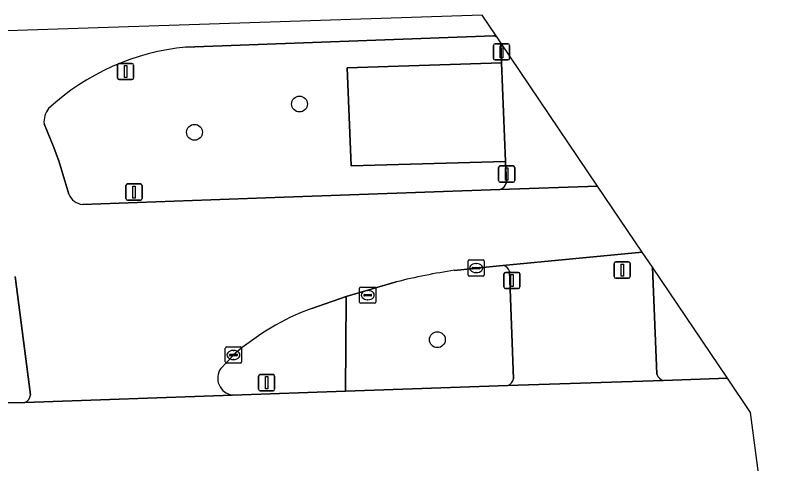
# Model space of a CAD drawing. Extents: x 160554 to 161248, y 385329 to 386506.
# Drawn here: x 161054.82 to 161101.45, y 386466.62 to 386494.25 of the extents above; entities that cross this region are included whole.
import ezdxf

# ---------------------------------------------------------------- set-up
doc = ezdxf.new("R2010")
doc.units = 0
for name, color, linetype in [('IMGEO_Boom', 7, 'Continuous'), ('IMGEO_Groenvoorziening', 7, 'Continuous'), ('IMGEO_Kolk', 7, 'Continuous'), ('IMGEO_Lichtmast', 7, 'Continuous'), ('IMGEO_OVBaan_gesloten', 7, 'Continuous'), ('IMGEO_Rijbaan_regionaal_gesloten', 7, 'Continuous'), ('IMGEO_Rioolput', 7, 'Continuous'), ('IMGEO_Verkeerseiland_gesloten', 7, 'Continuous'), ('IMGEO_Verkeerseiland_groen', 7, 'Continuous'), ('IMGEO_Verkeersregelinstallatiepaal', 7, 'Continuous'), ('IMGEO_Voetpad_open', 7, 'Continuous')]:
    doc.layers.add(name, color=color, linetype=linetype)

msp = doc.modelspace()

# ---------------------------------------------------------------- linework, layer by layer
at = {"layer": 'IMGEO_Boom'}
for centre in [(161072.317, 386488.777), (161065.86, 386487.035), (161080.804, 386474.263)]:
    msp.add_circle(centre, 0.489, dxfattribs=at)
at = {"layer": 'IMGEO_Groenvoorziening'}
msp.add_lwpolyline([(161084.758, 386491.319), (161075.263, 386491.006), (161075.503, 386484.968), (161084.999, 386485.243)], close=True, dxfattribs=at)
for points in [[(161084.832, 386478.837), (161083.193, 386478.675), (161081.868, 386478.535)], [(161085.497, 386471.86), (161085.253, 386478.479)], [(161098.661, 386471.888), (161094.039, 386478.729), (161094.309, 386472.131)], [(161078.265, 386477.82), (161075.202, 386476.933), (161075.201, 386476.801), (161075.15, 386471.099), (161085.144, 386471.447)], [(161094.729, 386471.748), (161098.661, 386471.888)]]:
    msp.add_lwpolyline(points, dxfattribs=at)
for centre, radius, start, end in [((161084.735, 386478.296), 0.55, 19.4377, 79.8095), ((161087.284, 386441.81), 37.123, 98.3884, 104.0601), ((161084.942, 386471.977), 0.568, 290.8863, 348.0712), ((161094.877, 386472.332), 0.603, 199.5006, 255.7757)]:
    msp.add_arc(centre, radius, start, end, dxfattribs=at)
at = {"layer": 'IMGEO_Kolk'}
for p, q in [((161082.692, 386478.249), (161082.692, 386479.101)), ((161082.767, 386479.175), (161083.619, 386479.175)), ((161083.18, 386478.955), (161083.205, 386478.955)), ((161083.693, 386479.101), (161083.693, 386478.249)), ((161082.951, 386478.669), (161082.951, 386478.681)), ((161083.389, 386478.632), (161082.991, 386478.632)), ((161082.994, 386478.718), (161083.392, 386478.718)), ((161083.203, 386478.395), (161083.178, 386478.395)), ((161083.435, 386478.681), (161083.435, 386478.669)), ((161083.619, 386478.175), (161082.767, 386478.175)), ((161067.755, 386472.895), (161067.755, 386473.747)), ((161067.83, 386473.821), (161068.682, 386473.821)), ((161068.756, 386473.747), (161068.756, 386472.895)), ((161068.014, 386473.315), (161068.014, 386473.327)), ((161068.452, 386473.278), (161068.054, 386473.278)), ((161068.057, 386473.364), (161068.455, 386473.364)), ((161068.243, 386473.601), (161068.268, 386473.601)), ((161068.498, 386473.327), (161068.498, 386473.315)), ((161068.682, 386472.821), (161067.83, 386472.821)), ((161068.266, 386473.041), (161068.241, 386473.041))]:
    msp.add_line(p, q, dxfattribs=at)
for points in [[(161082.692, 386478.249), (161082.692, 386479.101)], [(161082.767, 386479.175), (161083.619, 386479.175)], [(161083.693, 386479.101), (161083.693, 386478.249)], [(161083.619, 386478.175), (161082.767, 386478.175)], [(161067.755, 386472.895), (161067.755, 386473.747)], [(161067.83, 386473.821), (161068.682, 386473.821)], [(161068.756, 386473.747), (161068.756, 386472.895)], [(161068.682, 386472.821), (161067.83, 386472.821)]]:
    msp.add_lwpolyline(points, dxfattribs=at)
for centre, radius, start, end in [((161082.769, 386479.099), 0.0765, 91.552, 178.448), ((161082.769, 386479.099), 0.0765, 91.552, 178.448), ((161083.617, 386479.099), 0.0765, 1.552, 88.448), ((161083.617, 386479.099), 0.0765, 1.552, 88.448), ((161082.991, 386478.678), 0.0403, 85.8775, 175.7526), ((161082.988, 386478.668), 0.0366, 178.938, 274.7102), ((161083.392, 386478.675), 0.043, 264.8664, 352.4533), ((161083.396, 386478.68), 0.0386, 1.7309, 96.639), ((161082.769, 386478.251), 0.0765, 181.552, 268.448), ((161082.769, 386478.251), 0.0765, 181.552, 268.448), ((161083.617, 386478.251), 0.0765, 271.552, 358.448), ((161083.617, 386478.251), 0.0765, 271.552, 358.448), ((161067.832, 386473.745), 0.0765, 91.552, 178.448), ((161067.832, 386473.745), 0.0765, 91.552, 178.448), ((161068.68, 386473.745), 0.0765, 1.552, 88.448), ((161068.68, 386473.745), 0.0765, 1.552, 88.448), ((161068.054, 386473.324), 0.0403, 85.8775, 175.7526), ((161068.051, 386473.314), 0.0366, 178.938, 274.7102), ((161068.455, 386473.321), 0.043, 264.8664, 352.4533), ((161068.459, 386473.326), 0.0386, 1.7309, 96.639), ((161067.832, 386472.897), 0.0765, 181.552, 268.448), ((161067.832, 386472.897), 0.0765, 181.552, 268.448), ((161068.68, 386472.897), 0.0765, 271.552, 358.448), ((161068.68, 386472.897), 0.0765, 271.552, 358.448)]:
    msp.add_arc(centre, radius, start, end, dxfattribs=at)
for centre, major_axis, ratio, start_param, end_param in [((161083.179, 386478.675), (-0.387, 0.002), 0.722429, 4.712389, 7.853982), ((161083.204, 386478.675), (-0.39, 0.002), 0.717154, 1.570796, 4.712389), ((161068.242, 386473.321), (-0.387, 0.002), 0.722429, 4.712389, 7.853982), ((161068.267, 386473.321), (-0.39, 0.002), 0.717154, 1.570796, 4.712389)]:
    msp.add_ellipse(centre, major_axis=major_axis, ratio=ratio, start_param=start_param, end_param=end_param, dxfattribs=at)
at = {"layer": 'IMGEO_Lichtmast'}
for p, q in [((161061.12, 386490.379), (161061.12, 386491.179)), ((161061.12, 386491.179), (161061.12, 386490.379)), ((161061.22, 386491.279), (161062.01, 386491.279)), ((161062.01, 386491.279), (161061.22, 386491.279)), ((161062.11, 386491.179), (161062.11, 386490.379)), ((161062.11, 386490.379), (161062.11, 386491.179)), ((161062.01, 386490.279), (161061.22, 386490.279)), ((161061.22, 386490.279), (161062.01, 386490.279)), ((161061.638, 386482.953), (161061.638, 386483.753)), ((161061.638, 386483.753), (161061.638, 386482.953)), ((161061.738, 386483.853), (161062.528, 386483.853)), ((161062.528, 386483.853), (161061.738, 386483.853)), ((161062.628, 386483.753), (161062.628, 386482.953)), ((161062.628, 386482.953), (161062.628, 386483.753)), ((161062.528, 386482.853), (161061.738, 386482.853)), ((161061.738, 386482.853), (161062.528, 386482.853)), ((161069.801, 386471.214), (161069.801, 386472.014)), ((161069.801, 386472.014), (161069.801, 386471.214)), ((161069.901, 386472.114), (161070.691, 386472.114)), ((161070.691, 386472.114), (161069.901, 386472.114)), ((161070.791, 386472.014), (161070.791, 386471.214)), ((161070.791, 386471.214), (161070.791, 386472.014)), ((161070.691, 386471.114), (161069.901, 386471.114)), ((161069.901, 386471.114), (161070.691, 386471.114))]:
    msp.add_line(p, q, dxfattribs=at)
for points in [[(161061.54, 386491.154), (161061.69, 386491.154), (161061.69, 386490.404), (161061.54, 386490.404), (161061.54, 386491.154)], [(161062.058, 386483.728), (161062.208, 386483.728), (161062.208, 386482.978), (161062.058, 386482.978), (161062.058, 386483.728)], [(161070.221, 386471.989), (161070.371, 386471.989), (161070.371, 386471.239), (161070.221, 386471.239), (161070.221, 386471.989)]]:
    msp.add_lwpolyline(points, dxfattribs=at)
for centre, start, end in [((161061.22, 386491.179), 90, 180), ((161061.22, 386491.179), 90, 180), ((161062.01, 386491.179), 0, 90), ((161062.01, 386491.179), 360, 90), ((161061.22, 386490.379), 180, 270), ((161061.22, 386490.379), 180, 270), ((161062.01, 386490.379), 270, 0), ((161062.01, 386490.379), 270, 0), ((161061.738, 386483.753), 90, 180), ((161061.738, 386483.753), 90, 180), ((161062.528, 386483.753), 0, 90), ((161062.528, 386483.753), 360, 90), ((161061.738, 386482.953), 180, 270), ((161061.738, 386482.953), 180, 270), ((161062.528, 386482.953), 270, 0), ((161062.528, 386482.953), 270, 0), ((161069.901, 386472.014), 90, 180), ((161069.901, 386472.014), 90, 180), ((161070.691, 386472.014), 0, 90), ((161070.691, 386472.014), 360, 90), ((161069.901, 386471.214), 180, 270), ((161069.901, 386471.214), 180, 270), ((161070.691, 386471.214), 270, 0), ((161070.691, 386471.214), 270, 0)]:
    msp.add_arc(centre, 0.1, start, end, dxfattribs=at)
at = {"layer": 'IMGEO_OVBaan_gesloten'}
msp.add_lwpolyline([(161101.453, 386459.362), (161100.078, 386469.79), (161098.661, 386471.888), (161094.729, 386471.748), (161085.144, 386471.447), (161075.15, 386471.099), (161068.191, 386470.857), (161055.415, 386470.405), (161053.224, 386470.382), (161043.934, 386470.03), (161025.581, 386469.385), (161025.819, 386462.757), (161042.412, 386463.35), (161044.423, 386463.32), (161046.671, 386463.258), (161047.96, 386463.226), (161048.02, 386463.211), (161048.08, 386463.189), (161054.175, 386462.743), (161055.348, 386462.609), (161056.659, 386462.435)], dxfattribs=at)
at = {"layer": 'IMGEO_Rijbaan_regionaal_gesloten'}
for points in [[(161065.331, 386492.282), (161084.268, 386492.97), (161084.415, 386492.975), (161083.554, 386494.25), (161042.514, 386492.884), (161044.258, 386492.284)], [(161058.133, 386483.226), (161057.504, 386485.273), (161057.153, 386486.195), (161056.597, 386487.554)], [(161093.42, 386479.646), (161090.671, 386483.714), (161084.64, 386483.51), (161071.381, 386483.04), (161058.955, 386482.593)], [(161081.868, 386478.535), (161083.193, 386478.675), (161084.832, 386478.837), (161093.42, 386479.646)], [(161054.819, 386478.163), (161055.769, 386470.875)], [(161073.073, 386476.188), (161075.202, 386476.933), (161078.265, 386477.82)], [(161067.475, 386472.497), (161068.256, 386473.321)], [(161055.415, 386470.405), (161068.191, 386470.857)]]:
    msp.add_lwpolyline(points, dxfattribs=at)
for centre, radius, start, end in [((161066.739, 386477.802), 14.548, 95.5544, 132.6584), ((161057.912, 386487.676), 1.32, 141.316, 185.2966), ((161059.073, 386483.597), 1.011, 201.5203, 263.2819), ((161087.284, 386441.81), 37.123, 98.3884, 104.0601), ((161078.364, 386461.818), 15.314, 110.2143, 131.3066), ((161068.328, 386471.893), 1.045, 144.7279, 262.4428), ((161055.204, 386470.932), 0.568, 291.8112, 354.2153)]:
    msp.add_arc(centre, radius, start, end, dxfattribs=at)
at = {"layer": 'IMGEO_Rioolput'}
for p, q in [((161076.018, 386476.582), (161076.018, 386477.434)), ((161076.093, 386477.508), (161076.945, 386477.508)), ((161077.019, 386477.434), (161077.019, 386476.582)), ((161076.277, 386477.002), (161076.277, 386477.014)), ((161076.715, 386476.965), (161076.317, 386476.965)), ((161076.32, 386477.051), (161076.718, 386477.051)), ((161076.506, 386477.288), (161076.531, 386477.288)), ((161076.761, 386477.014), (161076.761, 386477.002)), ((161076.945, 386476.508), (161076.093, 386476.508)), ((161076.529, 386476.728), (161076.504, 386476.728))]:
    msp.add_line(p, q, dxfattribs=at)
for points in [[(161076.018, 386476.582), (161076.018, 386477.434)], [(161076.093, 386477.508), (161076.945, 386477.508)], [(161077.019, 386477.434), (161077.019, 386476.582)], [(161076.945, 386476.508), (161076.093, 386476.508)]]:
    msp.add_lwpolyline(points, dxfattribs=at)
for centre, radius, start, end in [((161076.095, 386477.432), 0.0765, 91.552, 178.448), ((161076.095, 386477.432), 0.0765, 91.552, 178.448), ((161076.943, 386477.432), 0.0765, 1.552, 88.448), ((161076.943, 386477.432), 0.0765, 1.552, 88.448), ((161076.317, 386477.011), 0.0403, 85.8775, 175.7526), ((161076.314, 386477.001), 0.0366, 178.938, 274.7102), ((161076.718, 386477.008), 0.043, 264.8664, 352.4533), ((161076.722, 386477.013), 0.0386, 1.7309, 96.639), ((161076.095, 386476.584), 0.0765, 181.552, 268.448), ((161076.095, 386476.584), 0.0765, 181.552, 268.448), ((161076.943, 386476.584), 0.0765, 271.552, 358.448), ((161076.943, 386476.584), 0.0765, 271.552, 358.448)]:
    msp.add_arc(centre, radius, start, end, dxfattribs=at)
for centre, major_axis, ratio, start_param, end_param in [((161076.505, 386477.008), (-0.387, 0.002), 0.722429, 4.712389, 7.853982), ((161076.53, 386477.008), (-0.39, 0.002), 0.717154, 1.570796, 4.712389)]:
    msp.add_ellipse(centre, major_axis=major_axis, ratio=ratio, start_param=start_param, end_param=end_param, dxfattribs=at)
at = {"layer": 'IMGEO_Verkeerseiland_gesloten'}
for points in [[(161055.769, 386470.875), (161054.819, 386478.163)], [(161053.224, 386470.382), (161055.415, 386470.405)]]:
    msp.add_lwpolyline(points, dxfattribs=at)
msp.add_arc((161055.204, 386470.932), 0.568, 291.8112, 354.2153, dxfattribs=at)
at = {"layer": 'IMGEO_Verkeerseiland_groen'}
for points in [[(161084.268, 386492.97), (161065.331, 386492.282)], [(161085.051, 386483.946), (161084.999, 386485.243), (161075.503, 386484.968), (161075.263, 386491.006), (161084.758, 386491.319), (161084.71, 386492.539), (161084.477, 386492.884)], [(161056.597, 386487.554), (161057.153, 386486.195), (161057.504, 386485.273), (161058.133, 386483.226)], [(161058.955, 386482.593), (161071.381, 386483.04), (161084.64, 386483.51)], [(161068.191, 386470.857), (161075.15, 386471.099), (161075.201, 386476.801), (161075.202, 386476.933)], [(161075.202, 386476.933), (161073.073, 386476.188)], [(161068.256, 386473.321), (161067.475, 386472.497)]]:
    msp.add_lwpolyline(points, dxfattribs=at)
for centre, radius, start, end in [((161084.155, 386492.398), 0.583, 56.4921, 78.8123), ((161066.739, 386477.802), 14.548, 95.5544, 132.6584), ((161057.912, 386487.676), 1.32, 141.316, 185.2966), ((161084.499, 386484.054), 0.562, 284.4946, 348.8867), ((161059.073, 386483.597), 1.011, 201.5203, 263.2819), ((161078.364, 386461.818), 15.314, 110.2143, 131.3066), ((161068.328, 386471.893), 1.045, 144.7279, 262.4428)]:
    msp.add_arc(centre, radius, start, end, dxfattribs=at)
at = {"layer": 'IMGEO_Verkeersregelinstallatiepaal'}
for p, q in [((161084.255, 386491.589), (161084.255, 386492.389)), ((161084.255, 386492.389), (161084.255, 386491.589)), ((161084.355, 386492.489), (161085.145, 386492.489)), ((161085.145, 386492.489), (161084.355, 386492.489)), ((161085.245, 386492.389), (161085.245, 386491.589)), ((161085.245, 386491.589), (161085.245, 386492.389)), ((161085.145, 386491.489), (161084.355, 386491.489)), ((161084.355, 386491.489), (161085.145, 386491.489)), ((161084.577, 386484.063), (161084.577, 386484.863)), ((161084.577, 386484.863), (161084.577, 386484.063)), ((161084.677, 386484.963), (161085.467, 386484.963)), ((161085.467, 386484.963), (161084.677, 386484.963)), ((161085.567, 386484.863), (161085.567, 386484.063)), ((161085.567, 386484.063), (161085.567, 386484.863)), ((161085.467, 386483.963), (161084.677, 386483.963)), ((161084.677, 386483.963), (161085.467, 386483.963)), ((161091.688, 386478.149), (161091.688, 386478.949)), ((161091.688, 386478.949), (161091.688, 386478.149)), ((161091.788, 386479.049), (161092.578, 386479.049)), ((161092.578, 386479.049), (161091.788, 386479.049)), ((161092.678, 386478.949), (161092.678, 386478.149)), ((161092.678, 386478.149), (161092.678, 386478.949)), ((161084.899, 386477.51), (161084.899, 386478.31)), ((161084.899, 386478.31), (161084.899, 386477.51)), ((161084.999, 386478.41), (161085.789, 386478.41)), ((161085.789, 386478.41), (161084.999, 386478.41)), ((161085.889, 386478.31), (161085.889, 386477.51)), ((161085.889, 386477.51), (161085.889, 386478.31)), ((161092.578, 386478.049), (161091.788, 386478.049)), ((161091.788, 386478.049), (161092.578, 386478.049)), ((161085.789, 386477.41), (161084.999, 386477.41)), ((161084.999, 386477.41), (161085.789, 386477.41))]:
    msp.add_line(p, q, dxfattribs=at)
for points in [[(161084.675, 386492.364), (161084.825, 386492.364), (161084.825, 386491.614), (161084.675, 386491.614), (161084.675, 386492.364)], [(161084.997, 386484.838), (161085.147, 386484.838), (161085.147, 386484.088), (161084.997, 386484.088), (161084.997, 386484.838)], [(161092.108, 386478.924), (161092.258, 386478.924), (161092.258, 386478.174), (161092.108, 386478.174), (161092.108, 386478.924)], [(161085.319, 386478.285), (161085.469, 386478.285), (161085.469, 386477.535), (161085.319, 386477.535), (161085.319, 386478.285)]]:
    msp.add_lwpolyline(points, dxfattribs=at)
for centre, start, end in [((161084.355, 386492.389), 90, 180), ((161084.355, 386492.389), 90, 180), ((161085.145, 386492.389), 0, 90), ((161085.145, 386492.389), 360, 90), ((161084.355, 386491.589), 180, 270), ((161084.355, 386491.589), 180, 270), ((161085.145, 386491.589), 270, 0), ((161085.145, 386491.589), 270, 0), ((161084.677, 386484.863), 90, 180), ((161084.677, 386484.863), 90, 180), ((161085.467, 386484.863), 0, 90), ((161085.467, 386484.863), 360, 90), ((161084.677, 386484.063), 180, 270), ((161084.677, 386484.063), 180, 270), ((161085.467, 386484.063), 270, 0), ((161085.467, 386484.063), 270, 0), ((161091.788, 386478.949), 90, 180), ((161091.788, 386478.949), 90, 180), ((161092.578, 386478.949), 0, 90), ((161092.578, 386478.949), 360, 90), ((161084.999, 386478.31), 90, 180), ((161084.999, 386478.31), 90, 180), ((161085.789, 386478.31), 0, 90), ((161085.789, 386478.31), 360, 90), ((161091.788, 386478.149), 180, 270), ((161091.788, 386478.149), 180, 270), ((161092.578, 386478.149), 270, 0), ((161092.578, 386478.149), 270, 0), ((161084.999, 386477.51), 180, 270), ((161084.999, 386477.51), 180, 270), ((161085.789, 386477.51), 270, 0), ((161085.789, 386477.51), 270, 0)]:
    msp.add_arc(centre, 0.1, start, end, dxfattribs=at)
at = {"layer": 'IMGEO_Voetpad_open'}
for points in [[(161084.477, 386492.884), (161084.415, 386492.975), (161084.268, 386492.97)], [(161090.671, 386483.714), (161084.71, 386492.539), (161084.758, 386491.319), (161084.999, 386485.243), (161085.051, 386483.946)], [(161084.64, 386483.51), (161090.671, 386483.714)], [(161094.039, 386478.729), (161093.42, 386479.646), (161084.832, 386478.837)], [(161085.253, 386478.479), (161085.497, 386471.86)], [(161094.309, 386472.131), (161094.039, 386478.729)], [(161085.144, 386471.447), (161094.729, 386471.748)]]:
    msp.add_lwpolyline(points, dxfattribs=at)
for centre, radius, start, end in [((161084.155, 386492.398), 0.583, 56.4921, 78.8123), ((161084.499, 386484.054), 0.562, 284.4946, 348.8867), ((161084.735, 386478.296), 0.55, 19.4377, 79.8095), ((161084.942, 386471.977), 0.568, 290.8863, 348.0712), ((161094.877, 386472.332), 0.603, 199.5006, 255.7757)]:
    msp.add_arc(centre, radius, start, end, dxfattribs=at)

doc.saveas('drawing.dxf')
